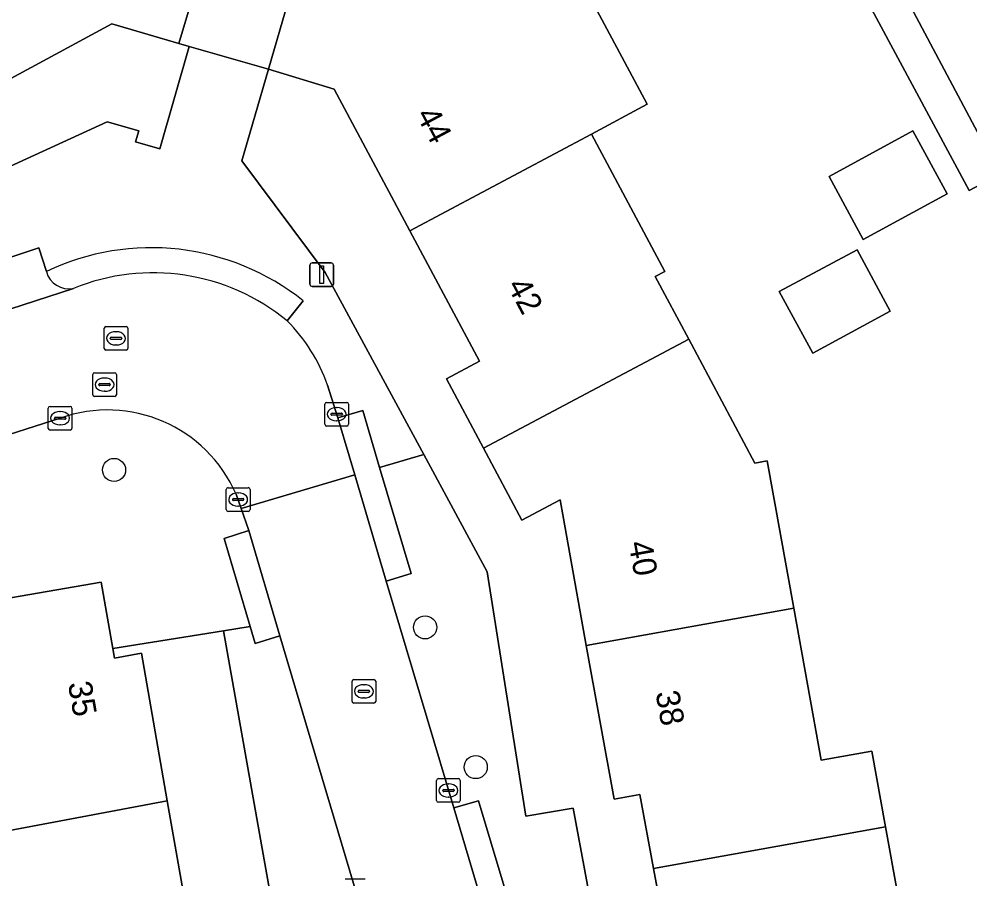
# Model space of a CAD drawing. Extents: x 157793 to 159380, y 380877 to 382313.
# Drawn here: x 158916.24 to 158956.44, y 381678.63 to 381714.98 of the extents above; entities that cross this region are included whole.
import ezdxf

# ---------------------------------------------------------------- set-up
doc = ezdxf.new("R2010")
doc.units = 0
for name, color, linetype in [('IMGEO_Boom', 7, 'Continuous'), ('IMGEO_Erf', 7, 'Continuous'), ('IMGEO_Groenvoorziening', 7, 'Continuous'), ('IMGEO_Kolk', 7, 'Continuous'), ('IMGEO_Lichtmast', 7, 'Continuous'), ('IMGEO_Muur', 7, 'Continuous'), ('IMGEO_Pand', 7, 'Continuous'), ('IMGEO_Pand_nummerreeks', 7, 'Continuous'), ('IMGEO_Parkeervlak_open', 7, 'Continuous'), ('IMGEO_Rijbaan_lokaal_open', 7, 'Continuous'), ('IMGEO_Rioolput', 7, 'Continuous'), ('IMGEO_Voetpad_open', 7, 'Continuous')]:
    doc.layers.add(name, color=color, linetype=linetype)

msp = doc.modelspace()

# ---------------------------------------------------------------- linework, layer by layer
at = {"layer": 'IMGEO_Boom'}
for centre in [(158920.26, 381695.92), (158933.408, 381689.267), (158935.548, 381683.36)]:
    msp.add_circle(centre, 0.489, dxfattribs=at)
at = {"layer": 'IMGEO_Erf'}
for points in [[(158939.713, 381717.163), (158942.798, 381711.375), (158940.443, 381710.119), (158943.542, 381704.31), (158943.135, 381704.093), (158944.55, 381701.441), (158947.342, 381696.205), (158947.865, 381696.299), (158948.985, 381690.084), (158950.145, 381683.652), (158952.283, 381684.038), (158952.861, 381680.834), (158953.38, 381677.954), (158953.903, 381678.048), (158955.06, 381671.631), (158956.164, 381665.506), (158957.276, 381659.339)], [(158957.704, 381708.419), (158956.396, 381707.73), (158951.78, 381716.344)], [(158915.703, 381708.68), (158919.97, 381710.629), (158921.314, 381710.248), (158921.164, 381709.783), (158922.194, 381709.493), (158923.43, 381713.817), (158923, 381713.94), (158920.174, 381714.781), (158914.352, 381711.629)]]:
    msp.add_lwpolyline(points, dxfattribs=at)
for points in [[(158950.48, 381708.318), (158954.024, 381710.246), (158955.47, 381707.589), (158951.926, 381705.661)], [(158949.788, 381700.853), (158948.368, 381703.467), (158951.667, 381705.217), (158953.069, 381702.637)], [(158924.881, 381689.125), (158920.211, 381688.371), (158920.281, 381687.97), (158921.415, 381688.169), (158922.509, 381681.94), (158923.604, 381675.71), (158925.077, 381675.968), (158925.64, 381672.765), (158926.203, 381669.559), (158924.773, 381669.308), (158925.837, 381663.252), (158926.529, 381659.312), (158926.901, 381657.197), (158926.948, 381656.928), (158928.156, 381657.156), (158929.255, 381650.899), (158930.398, 381644.392), (158929.31, 381644.201), (158929.831, 381641.237), (158932.471, 381641.774), (158931.938, 381644.558), (158933.664, 381644.875), (158931.304, 381658.177), (158930.415, 381658.024)]]:
    msp.add_lwpolyline(points, close=True, dxfattribs=at)
at = {"layer": 'IMGEO_Groenvoorziening'}
msp.add_lwpolyline([(158967.603, 381696.522), (158947.033, 381735.237), (158945.657, 381734.578), (158945, 381732.522), (158943.595, 381728.126), (158942.832, 381727.753), (158948.524, 381725.688), (158949.708, 381723.461), (158957.704, 381708.419), (158970.074, 381684.276), (158970.578, 381683.35)], dxfattribs=at)
at = {"layer": 'IMGEO_Kolk'}
for p, q in [((158917.48, 381697.678), (158917.48, 381698.53)), ((158917.555, 381698.604), (158918.407, 381698.604)), ((158918.481, 381698.53), (158918.481, 381697.678)), ((158929.171, 381697.85), (158929.171, 381698.702)), ((158929.246, 381698.776), (158930.098, 381698.776)), ((158929.659, 381698.556), (158929.684, 381698.556)), ((158930.172, 381698.702), (158930.172, 381697.85)), ((158917.739, 381698.098), (158917.739, 381698.11)), ((158917.782, 381698.147), (158918.18, 381698.147)), ((158917.968, 381698.384), (158917.993, 381698.384)), ((158918.223, 381698.11), (158918.223, 381698.098)), ((158929.43, 381698.27), (158929.43, 381698.282)), ((158929.868, 381698.233), (158929.47, 381698.233)), ((158929.473, 381698.319), (158929.871, 381698.319)), ((158929.914, 381698.282), (158929.914, 381698.27)), ((158918.177, 381698.061), (158917.779, 381698.061)), ((158917.991, 381697.824), (158917.966, 381697.824)), ((158930.098, 381697.776), (158929.246, 381697.776)), ((158929.682, 381697.996), (158929.657, 381697.996)), ((158918.407, 381697.604), (158917.555, 381697.604)), ((158925.006, 381694.244), (158925.006, 381695.096)), ((158925.081, 381695.17), (158925.933, 381695.17)), ((158925.494, 381694.95), (158925.519, 381694.95)), ((158926.007, 381695.096), (158926.007, 381694.244)), ((158925.265, 381694.664), (158925.265, 381694.676)), ((158925.703, 381694.627), (158925.305, 381694.627)), ((158925.308, 381694.713), (158925.706, 381694.713)), ((158925.749, 381694.676), (158925.749, 381694.664)), ((158925.933, 381694.17), (158925.081, 381694.17)), ((158925.517, 381694.39), (158925.492, 381694.39)), ((158933.968, 381682.872), (158934.82, 381682.872)), ((158933.893, 381681.946), (158933.893, 381682.798)), ((158934.195, 381682.415), (158934.593, 381682.415)), ((158934.381, 381682.652), (158934.406, 381682.652)), ((158934.894, 381682.798), (158934.894, 381681.946)), ((158934.152, 381682.366), (158934.152, 381682.378)), ((158934.59, 381682.329), (158934.192, 381682.329)), ((158934.404, 381682.092), (158934.379, 381682.092)), ((158934.636, 381682.378), (158934.636, 381682.366)), ((158934.82, 381681.872), (158933.968, 381681.872)), ((158930.028, 381678.63), (158930.88, 381678.63))]:
    msp.add_line(p, q, dxfattribs=at)
for points in [[(158917.48, 381697.678), (158917.48, 381698.53)], [(158917.555, 381698.604), (158918.407, 381698.604)], [(158918.481, 381698.53), (158918.481, 381697.678)], [(158929.171, 381697.85), (158929.171, 381698.702)], [(158929.246, 381698.776), (158930.098, 381698.776)], [(158930.172, 381698.702), (158930.172, 381697.85)], [(158930.098, 381697.776), (158929.246, 381697.776)], [(158918.407, 381697.604), (158917.555, 381697.604)], [(158925.006, 381694.244), (158925.006, 381695.096)], [(158925.081, 381695.17), (158925.933, 381695.17)], [(158926.007, 381695.096), (158926.007, 381694.244)], [(158925.933, 381694.17), (158925.081, 381694.17)], [(158933.968, 381682.872), (158934.82, 381682.872)], [(158933.893, 381681.946), (158933.893, 381682.798)], [(158934.894, 381682.798), (158934.894, 381681.946)], [(158934.82, 381681.872), (158933.968, 381681.872)], [(158930.028, 381678.63), (158930.88, 381678.63)]]:
    msp.add_lwpolyline(points, dxfattribs=at)
for centre, radius, start, end in [((158917.557, 381698.528), 0.0765, 91.552, 178.448), ((158917.557, 381698.528), 0.0765, 91.552, 178.448), ((158918.405, 381698.528), 0.0765, 1.552, 88.448), ((158918.405, 381698.528), 0.0765, 1.552, 88.448), ((158929.248, 381698.7), 0.0765, 91.552, 178.448), ((158929.248, 381698.7), 0.0765, 91.552, 178.448), ((158930.096, 381698.7), 0.0765, 1.552, 88.448), ((158930.096, 381698.7), 0.0765, 1.552, 88.448), ((158917.779, 381698.107), 0.0403, 85.8775, 175.7526), ((158917.776, 381698.097), 0.0366, 178.938, 274.7102), ((158918.18, 381698.104), 0.043, 264.8664, 352.4533), ((158918.184, 381698.109), 0.0386, 1.7309, 96.639), ((158929.47, 381698.279), 0.0403, 85.8775, 175.7526), ((158929.467, 381698.269), 0.0366, 178.938, 274.7102), ((158929.871, 381698.276), 0.043, 264.8664, 352.4533), ((158929.875, 381698.281), 0.0386, 1.7309, 96.639), ((158929.248, 381697.852), 0.0765, 181.552, 268.448), ((158929.248, 381697.852), 0.0765, 181.552, 268.448), ((158930.096, 381697.852), 0.0765, 271.552, 358.448), ((158930.096, 381697.852), 0.0765, 271.552, 358.448), ((158917.557, 381697.68), 0.0765, 181.552, 268.448), ((158917.557, 381697.68), 0.0765, 181.552, 268.448), ((158918.405, 381697.68), 0.0765, 271.552, 358.448), ((158918.405, 381697.68), 0.0765, 271.552, 358.448), ((158925.083, 381695.094), 0.0765, 91.552, 178.448), ((158925.083, 381695.094), 0.0765, 91.552, 178.448), ((158925.931, 381695.094), 0.0765, 1.552, 88.448), ((158925.931, 381695.094), 0.0765, 1.552, 88.448), ((158925.305, 381694.673), 0.0403, 85.8775, 175.7526), ((158925.302, 381694.663), 0.0366, 178.938, 274.7102), ((158925.706, 381694.67), 0.043, 264.8664, 352.4533), ((158925.71, 381694.675), 0.0386, 1.7309, 96.639), ((158925.083, 381694.246), 0.0765, 181.552, 268.448), ((158925.083, 381694.246), 0.0765, 181.552, 268.448), ((158925.931, 381694.246), 0.0765, 271.552, 358.448), ((158925.931, 381694.246), 0.0765, 271.552, 358.448), ((158933.97, 381682.796), 0.0765, 91.552, 178.448), ((158933.97, 381682.796), 0.0765, 91.552, 178.448), ((158934.818, 381682.796), 0.0765, 1.552, 88.448), ((158934.818, 381682.796), 0.0765, 1.552, 88.448), ((158934.192, 381682.375), 0.0403, 85.8775, 175.7526), ((158934.597, 381682.377), 0.0386, 1.7309, 96.639), ((158934.189, 381682.365), 0.0366, 178.938, 274.7102), ((158934.593, 381682.372), 0.043, 264.8664, 352.4533), ((158933.97, 381681.948), 0.0765, 181.552, 268.448), ((158933.97, 381681.948), 0.0765, 181.552, 268.448), ((158934.818, 381681.948), 0.0765, 271.552, 358.448), ((158934.818, 381681.948), 0.0765, 271.552, 358.448)]:
    msp.add_arc(centre, radius, start, end, dxfattribs=at)
for centre, major_axis, ratio, start_param, end_param in [((158929.658, 381698.276), (-0.387, 0.002), 0.722429, 4.712389, 7.853982), ((158929.683, 381698.276), (-0.39, 0.002), 0.717154, 1.570796, 4.712389), ((158917.967, 381698.104), (-0.387, 0.002), 0.722429, 4.712389, 7.853982), ((158917.992, 381698.104), (-0.39, 0.002), 0.717154, 1.570796, 4.712389), ((158925.493, 381694.67), (-0.387, 0.002), 0.722429, 4.712389, 7.853982), ((158925.518, 381694.67), (-0.39, 0.002), 0.717154, 1.570796, 4.712389), ((158934.38, 381682.372), (-0.387, 0.002), 0.722429, 4.712389, 7.853982), ((158934.405, 381682.372), (-0.39, 0.002), 0.717154, 1.570796, 4.712389)]:
    msp.add_ellipse(centre, major_axis=major_axis, ratio=ratio, start_param=start_param, end_param=end_param, dxfattribs=at)
at = {"layer": 'IMGEO_Lichtmast'}
for p, q in [((158928.541, 381703.774), (158928.541, 381704.574)), ((158928.541, 381704.574), (158928.541, 381703.774)), ((158928.641, 381704.674), (158929.431, 381704.674)), ((158929.431, 381704.674), (158928.641, 381704.674)), ((158929.531, 381704.574), (158929.531, 381703.774)), ((158929.531, 381703.774), (158929.531, 381704.574)), ((158929.431, 381703.674), (158928.641, 381703.674)), ((158928.641, 381703.674), (158929.431, 381703.674))]:
    msp.add_line(p, q, dxfattribs=at)
msp.add_lwpolyline([(158928.961, 381704.549), (158929.111, 381704.549), (158929.111, 381703.799), (158928.961, 381703.799), (158928.961, 381704.549)], dxfattribs=at)
for centre, start, end in [((158928.641, 381704.574), 90, 180), ((158928.641, 381704.574), 90, 180), ((158929.431, 381704.574), 0, 90), ((158929.431, 381704.574), 360, 90), ((158928.641, 381703.774), 180, 270), ((158928.641, 381703.774), 180, 270), ((158929.431, 381703.774), 270, 0), ((158929.431, 381703.774), 270, 0)]:
    msp.add_arc(centre, 0.1, start, end, dxfattribs=at)
at = {"layer": 'IMGEO_Muur'}
msp.add_lwpolyline([(158951.78, 381716.344), (158956.396, 381707.73)], dxfattribs=at)
at = {"layer": 'IMGEO_Pand'}
for points in [[(158924.739, 381719.787), (158921.996, 381720.603), (158920.796, 381719.953), (158918.947, 381723.368), (158916.283, 381721.927), (158916.029, 381722.397), (158911.632, 381720.017), (158910.22, 381719.253), (158914.352, 381711.629), (158920.174, 381714.781), (158923, 381713.94)], [(158937.357, 381715.907), (158936.902, 381715.665), (158935.459, 381718.371), (158932.018, 381716.536), (158931.401, 381717.693), (158928.445, 381718.593), (158926.789, 381712.857), (158929.571, 381712.01), (158932.764, 381706.024), (158940.443, 381710.119), (158942.798, 381711.375), (158939.713, 381717.163)], [(158950.48, 381708.318), (158951.926, 381705.661), (158955.47, 381707.589), (158954.024, 381710.246)], [(158932.764, 381706.024), (158935.701, 381700.516), (158934.307, 381699.772), (158935.872, 381696.837), (158944.55, 381701.441), (158943.135, 381704.093), (158943.542, 381704.31), (158940.443, 381710.119)], [(158951.667, 381705.217), (158948.368, 381703.467), (158949.788, 381700.853), (158953.069, 381702.637)], [(158944.55, 381701.441), (158935.872, 381696.837), (158937.497, 381693.791), (158939.112, 381694.653), (158940.221, 381688.505), (158948.985, 381690.084), (158947.865, 381696.299), (158947.342, 381696.205)], [(158913.663, 381680.27), (158922.509, 381681.94), (158921.415, 381688.169), (158920.281, 381687.97), (158920.211, 381688.371), (158919.718, 381691.173), (158912.527, 381689.941), (158911.806, 381689.818), (158907.502, 381689.08), (158908.089, 381685.745), (158912.563, 381686.531)], [(158943.066, 381679.068), (158952.861, 381680.834), (158952.283, 381684.038), (158950.145, 381683.652), (158948.985, 381690.084), (158940.221, 381688.505), (158941.394, 381681.998), (158942.488, 381682.196)], [(158915.868, 381670.92), (158925.64, 381672.765), (158925.077, 381675.968), (158923.604, 381675.71), (158922.509, 381681.94), (158913.663, 381680.27), (158914.785, 381673.88), (158915.331, 381673.976)], [(158943.066, 381679.068), (158943.622, 381676.059), (158945.079, 381676.322), (158946.212, 381670.036), (158955.06, 381671.631), (158953.903, 381678.048), (158953.38, 381677.954), (158952.861, 381680.834)]]:
    msp.add_lwpolyline(points, close=True, dxfattribs=at)
at = {"layer": 'IMGEO_Parkeervlak_open'}
for points in [[(158917.404, 381704.309), (158917.089, 381705.313), (158911.777, 381703.536), (158912.107, 381702.488)], [(158911.583, 381701.328), (158918.548, 381703.592)]]:
    msp.add_lwpolyline(points, dxfattribs=at)
msp.add_lwpolyline([(158925.957, 381693.357), (158924.912, 381693.022), (158926.007, 381689.307), (158926.222, 381688.578), (158927.262, 381688.906)], close=True, dxfattribs=at)
msp.add_arc((158918.353, 381704.553), 0.98, 194.3881, 281.4572, dxfattribs=at)
at = {"layer": 'IMGEO_Rijbaan_lokaal_open'}
msp.add_lwpolyline([(158926.789, 381712.857), (158928.445, 381718.593), (158924.739, 381719.787), (158923, 381713.94), (158923.43, 381713.817)], close=True, dxfattribs=at)
for points in [[(158918.548, 381703.592), (158911.583, 381701.328), (158911.401, 381701.269), (158910.945, 381701.116), (158900.917, 381697.82), (158893.199, 381695.329), (158882.987, 381692.028), (158877.54, 381690.264), (158870.906, 381688.151)], [(158925.422, 381694.89), (158925.631, 381694.292), (158930.434, 381695.714), (158929.719, 381698.127), (158929.28, 381699.509)], [(158914.718, 381697.072), (158917.981, 381698.104)], [(158937.654, 381671.271), (158936.899, 381673.945), (158934.627, 381681.632), (158931.766, 381691.219), (158930.434, 381695.714), (158925.631, 381694.292), (158925.957, 381693.357), (158927.262, 381688.906), (158930.533, 381677.923), (158932.868, 381669.934), (158937.148, 381645.923), (158937.881, 381641.812), (158938.158, 381640.316)]]:
    msp.add_lwpolyline(points, dxfattribs=at)
for centre, radius, start, end in [((158921.914, 381695.338), 8.914, 50.5374, 112.1878), ((158922.494, 381697.142), 7.187, 19.2276, 44.954), ((158919.985, 381692.523), 5.93, 23.5245, 109.7535)]:
    msp.add_arc(centre, radius, start, end, dxfattribs=at)
at = {"layer": 'IMGEO_Rioolput'}
for p, q in [((158919.844, 381701.056), (158919.844, 381701.908)), ((158919.919, 381701.982), (158920.771, 381701.982)), ((158920.332, 381701.762), (158920.357, 381701.762)), ((158920.845, 381701.908), (158920.845, 381701.056)), ((158920.103, 381701.476), (158920.103, 381701.488)), ((158920.541, 381701.439), (158920.143, 381701.439)), ((158920.146, 381701.525), (158920.544, 381701.525)), ((158920.587, 381701.488), (158920.587, 381701.476)), ((158920.771, 381700.982), (158919.919, 381700.982)), ((158920.355, 381701.202), (158920.33, 381701.202)), ((158919.36, 381699.1), (158919.36, 381699.952)), ((158919.435, 381700.026), (158920.287, 381700.026)), ((158919.848, 381699.806), (158919.873, 381699.806)), ((158920.361, 381699.952), (158920.361, 381699.1)), ((158919.619, 381699.52), (158919.619, 381699.532)), ((158920.057, 381699.483), (158919.659, 381699.483)), ((158919.662, 381699.569), (158920.06, 381699.569)), ((158920.103, 381699.532), (158920.103, 381699.52)), ((158920.287, 381699.026), (158919.435, 381699.026)), ((158919.871, 381699.246), (158919.846, 381699.246)), ((158930.319, 381686.136), (158930.319, 381686.988)), ((158930.394, 381687.062), (158931.246, 381687.062)), ((158930.807, 381686.842), (158930.832, 381686.842)), ((158931.32, 381686.988), (158931.32, 381686.136)), ((158930.578, 381686.556), (158930.578, 381686.568)), ((158931.016, 381686.519), (158930.618, 381686.519)), ((158930.621, 381686.605), (158931.019, 381686.605)), ((158931.062, 381686.568), (158931.062, 381686.556)), ((158931.246, 381686.062), (158930.394, 381686.062)), ((158930.83, 381686.282), (158930.805, 381686.282))]:
    msp.add_line(p, q, dxfattribs=at)
for points in [[(158919.844, 381701.056), (158919.844, 381701.908)], [(158919.919, 381701.982), (158920.771, 381701.982)], [(158920.845, 381701.908), (158920.845, 381701.056)], [(158920.771, 381700.982), (158919.919, 381700.982)], [(158919.36, 381699.1), (158919.36, 381699.952)], [(158919.435, 381700.026), (158920.287, 381700.026)], [(158920.361, 381699.952), (158920.361, 381699.1)], [(158920.287, 381699.026), (158919.435, 381699.026)], [(158930.319, 381686.136), (158930.319, 381686.988)], [(158930.394, 381687.062), (158931.246, 381687.062)], [(158931.32, 381686.988), (158931.32, 381686.136)], [(158931.246, 381686.062), (158930.394, 381686.062)]]:
    msp.add_lwpolyline(points, dxfattribs=at)
for centre, radius, start, end in [((158919.921, 381701.906), 0.0765, 91.552, 178.448), ((158919.921, 381701.906), 0.0765, 91.552, 178.448), ((158920.769, 381701.906), 0.0765, 1.552, 88.448), ((158920.769, 381701.906), 0.0765, 1.552, 88.448), ((158920.143, 381701.485), 0.0403, 85.8775, 175.7526), ((158920.14, 381701.475), 0.0366, 178.938, 274.7102), ((158920.544, 381701.482), 0.043, 264.8664, 352.4533), ((158920.548, 381701.487), 0.0386, 1.7309, 96.639), ((158919.921, 381701.058), 0.0765, 181.552, 268.448), ((158919.921, 381701.058), 0.0765, 181.552, 268.448), ((158920.769, 381701.058), 0.0765, 271.552, 358.448), ((158920.769, 381701.058), 0.0765, 271.552, 358.448), ((158919.437, 381699.95), 0.0765, 91.552, 178.448), ((158919.437, 381699.95), 0.0765, 91.552, 178.448), ((158920.285, 381699.95), 0.0765, 1.552, 88.448), ((158920.285, 381699.95), 0.0765, 1.552, 88.448), ((158919.659, 381699.529), 0.0403, 85.8775, 175.7526), ((158919.656, 381699.519), 0.0366, 178.938, 274.7102), ((158920.06, 381699.526), 0.043, 264.8664, 352.4533), ((158920.064, 381699.531), 0.0386, 1.7309, 96.639), ((158919.437, 381699.102), 0.0765, 181.552, 268.448), ((158919.437, 381699.102), 0.0765, 181.552, 268.448), ((158920.285, 381699.102), 0.0765, 271.552, 358.448), ((158920.285, 381699.102), 0.0765, 271.552, 358.448), ((158930.396, 381686.986), 0.0765, 91.552, 178.448), ((158930.396, 381686.986), 0.0765, 91.552, 178.448), ((158931.244, 381686.986), 0.0765, 1.552, 88.448), ((158931.244, 381686.986), 0.0765, 1.552, 88.448), ((158930.618, 381686.565), 0.0403, 85.8775, 175.7526), ((158930.615, 381686.555), 0.0366, 178.938, 274.7102), ((158931.019, 381686.562), 0.043, 264.8664, 352.4533), ((158931.023, 381686.567), 0.0386, 1.7309, 96.639), ((158930.396, 381686.138), 0.0765, 181.552, 268.448), ((158930.396, 381686.138), 0.0765, 181.552, 268.448), ((158931.244, 381686.138), 0.0765, 271.552, 358.448), ((158931.244, 381686.138), 0.0765, 271.552, 358.448)]:
    msp.add_arc(centre, radius, start, end, dxfattribs=at)
for centre, major_axis, ratio, start_param, end_param in [((158920.331, 381701.482), (-0.387, 0.002), 0.722429, 4.712389, 7.853982), ((158920.356, 381701.482), (-0.39, 0.002), 0.717154, 1.570796, 4.712389), ((158919.847, 381699.526), (-0.387, 0.002), 0.722429, 4.712389, 7.853982), ((158919.872, 381699.526), (-0.39, 0.002), 0.717154, 1.570796, 4.712389), ((158930.806, 381686.562), (-0.387, 0.002), 0.722429, 4.712389, 7.853982), ((158930.831, 381686.562), (-0.39, 0.002), 0.717154, 1.570796, 4.712389)]:
    msp.add_ellipse(centre, major_axis=major_axis, ratio=ratio, start_param=start_param, end_param=end_param, dxfattribs=at)
at = {"layer": 'IMGEO_Voetpad_open'}
for points in [[(158942.832, 381727.753), (158941.134, 381726.767), (158947.513, 381724.307), (158951.78, 381716.344), (158956.396, 381707.73), (158957.704, 381708.419), (158949.708, 381723.461), (158948.524, 381725.688)], [(158931.485, 381696.025), (158930.769, 381698.433), (158929.719, 381698.127), (158930.434, 381695.714), (158931.766, 381691.219), (158932.818, 381691.544)]]:
    msp.add_lwpolyline(points, close=True, dxfattribs=at)
for points in [[(158929.28, 381699.509), (158929.719, 381698.127), (158930.769, 381698.433), (158931.485, 381696.025), (158933.347, 381696.577), (158929.188, 381704.263), (158925.66, 381708.988), (158926.789, 381712.857), (158923.43, 381713.817), (158922.194, 381709.493), (158921.164, 381709.783), (158921.314, 381710.248), (158919.97, 381710.629), (158915.703, 381708.68)], [(158943.622, 381676.059), (158943.066, 381679.068), (158942.488, 381682.196), (158941.394, 381681.998), (158940.221, 381688.505), (158939.112, 381694.653), (158937.497, 381693.791), (158935.872, 381696.837), (158934.307, 381699.772), (158935.701, 381700.516), (158932.764, 381706.024), (158929.571, 381712.01), (158926.789, 381712.857), (158925.66, 381708.988), (158929.188, 381704.263), (158933.347, 381696.577), (158936.035, 381691.609), (158937.663, 381681.283), (158939.663, 381681.626), (158940.759, 381675.726)], [(158870.906, 381688.151), (158877.54, 381690.264), (158877.221, 381691.289), (158882.644, 381693.058), (158882.987, 381692.028), (158893.199, 381695.329), (158892.851, 381696.37), (158901.528, 381699.181), (158901.218, 381700.129), (158909.385, 381702.796), (158911.777, 381703.536), (158917.089, 381705.313), (158917.404, 381704.309)], [(158928.259, 381703.07), (158927.58, 381702.22)], [(158927.58, 381702.22), (158928.259, 381703.07)], [(158917.981, 381698.104), (158914.718, 381697.072)], [(158936.035, 381691.609), (158933.347, 381696.577), (158931.485, 381696.025), (158932.818, 381691.544), (158931.766, 381691.219), (158934.627, 381681.632), (158935.659, 381681.939), (158938.266, 381673.239), (158939.425, 381673.473), (158942.337, 381657.12), (158941.3, 381656.915), (158942.959, 381647.988), (158946.831, 381648.637), (158948.164, 381641.172), (158944.182, 381640.469)], [(158911.772, 381690.168), (158911.806, 381689.818), (158912.527, 381689.941), (158919.718, 381691.173), (158920.211, 381688.371), (158924.881, 381689.125), (158926.007, 381689.307), (158924.912, 381693.022), (158925.957, 381693.357), (158925.631, 381694.292), (158925.422, 381694.89)], [(158943.384, 381639.371), (158943.403, 381639.267), (158943.739, 381637.525), (158944.845, 381637.381), (158964.589, 381635.012), (158970.001, 381636.014), (158969.115, 381641.049), (158967.936, 381640.838), (158968.329, 381638.652), (158955.969, 381636.509), (158955.421, 381639.547), (158954.479, 381639.407), (158951.588, 381638.82), (158949.325, 381651.645), (158948.17, 381651.416), (158947.13, 381657.198), (158945.318, 381656.906), (158941.893, 381675.941), (158940.759, 381675.726), (158939.663, 381681.626), (158937.663, 381681.283), (158936.035, 381691.609)], [(158935.897, 381646.65), (158934.936, 381646.481), (158930.972, 381668.757), (158932.112, 381668.977), (158929.486, 381677.618), (158930.533, 381677.923), (158927.262, 381688.906), (158926.222, 381688.578), (158926.007, 381689.307), (158924.881, 381689.125), (158930.415, 381658.024), (158931.304, 381658.177), (158933.664, 381644.875), (158931.938, 381644.558), (158932.471, 381641.774), (158929.831, 381641.237), (158930.302, 381637.571), (158931.206, 381633.669)], [(158938.141, 381673.225), (158938.266, 381673.239), (158935.659, 381681.939), (158934.627, 381681.632), (158936.899, 381673.945)]]:
    msp.add_lwpolyline(points, dxfattribs=at)
for centre, radius, start, end in [((158921.839, 381694.998), 10.313, 51.5043, 115.4725), ((158921.839, 381694.998), 10.313, 51.5043, 115.4725), ((158918.353, 381704.553), 0.98, 194.3881, 281.4572), ((158921.914, 381695.338), 8.914, 50.5374, 112.1878), ((158922.494, 381697.142), 7.187, 19.2276, 44.954), ((158919.985, 381692.523), 5.93, 23.5245, 109.7535)]:
    msp.add_arc(centre, radius, start, end, dxfattribs=at)

# ---------------------------------------------------------------- texts
at = {"layer": 'IMGEO_Pand_nummerreeks'}
for s, rotation, p in [('44', 298.0747, (158933.003, 381710.932)), ('42', 298.0691, (158936.849, 381703.718)), ('40', 280.2253, (158942, 381692.837)), ('35', 279.9649, (158918.307, 381686.9)), ('38', 280.2188, (158943.141, 381686.509))]:
    msp.add_text(s, height=1, rotation=rotation, dxfattribs=at).set_placement(p)

doc.saveas('drawing.dxf')
